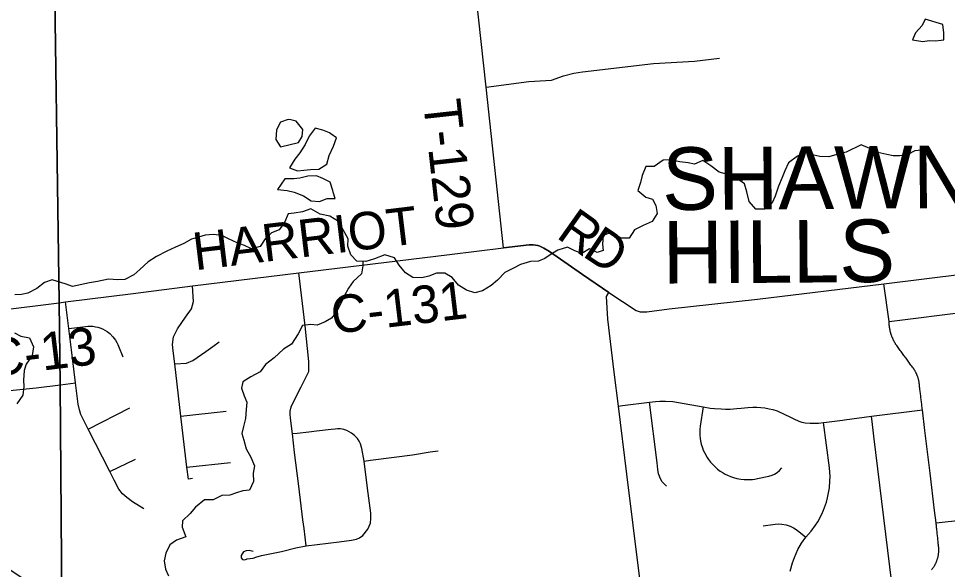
# Model space of a CAD drawing. Extents: x 114604 to 551442, y 316898 to 567001.
# Drawn here: x 157965 to 165392, y 459336 to 463739 of the extents above; entities that cross this region are included whole.
import ezdxf

# ---------------------------------------------------------------- set-up
doc = ezdxf.new("R2010")
doc.units = 0
for name, color, linetype in [('GE_P_Alignment_1000_Cardinal_Points', 7, 'Continuous'), ('GE_P_Alignment_500_Bearings', 7, 'Continuous'), ('GE_P_Alignment_500_Distances', 7, 'Continuous'), ('MT_X_Edge_Line', 7, 'Continuous'), ('PM_P_Cells', 7, 'Continuous'), ('PM_P_CL_Double_Solid', 7, 'Continuous'), ('PM_P_Crosswalk', 7, 'Continuous'), ('RS_Raster1', 7, 'Continuous'), ('SH_Named_Boundary', 7, 'Continuous')]:
    doc.layers.add(name, color=color, linetype=linetype)

msp = doc.modelspace()

# ---------------------------------------------------------------- linework, layer by layer
at = {"layer": 'GE_P_Alignment_1000_Cardinal_Points'}
for p, q in [((164925.3, 461318.4), (164885, 461618.7)), ((164925.3, 461318.4), (165930.1, 461441.8)), ((158299.6, 460811.7), (158418.8, 460827.6)), ((158521.5, 460457.2), (158855.1, 460626.5)), ((164785.3, 460560.3), (165192.3, 460611.7)), ((159261.8, 460560.3), (159624, 460601.1)), ((158694.2, 460118), (158899.5, 460216.5)), ((159308.8, 460153.2), (159659.8, 460191.3))]:
    msp.add_line(p, q, dxfattribs=at)
for points in [[(161842.1, 461905.8), (161704.2, 463190.3), (161624.7, 463923.9), (161532.7, 464678.9)], [(161704.2, 463190.3), (162044.2, 463235.1), (162226.3, 463247.6), (162322.2, 463280.8), (162404.4, 463302.6), (162475.5, 463311.9), (163041, 463379.6), (163370.4, 463399.5), (163570.2, 463423.4)], [(162685.6, 461550.3), (162473.2, 461694), (162210.1, 461878.2), (162165.1, 461904.9), (162132.8, 461919.8), (162115.7, 461925.1), (162098.3, 461928.7), (162080.6, 461930.8), (162047.4, 461930.5), (161842.1, 461905.8)], [(160264, 459524.1), (160249, 459662.5), (160238.7, 459731.1), (160205.6, 460001.4), (160170.9, 460269.2), (160154.1, 460418.7), (160138.1, 460544.9), (160136.2, 460575.5), (160137.4, 460600), (160141.4, 460624.5), (160147, 460642.6), (160225.4, 460794.8), (160286.6, 460918), (160286, 460996.9), (160257.7, 461282.5), (160206.2, 461706.7)], [(159356.2, 460061.2), (159322.5, 460057.5), (159308.8, 460153.2), (159261.8, 460560.3), (159213.6, 460977.8), (159201.1, 461083.1), (159196, 461132.3), (159202.6, 461195.6), (159235, 461259.1), (159299.9, 461351), (159346.3, 461419.3), (159364.6, 461478), (159356.7, 461601.3)], [(163327.9, 456035.6), (163325.4, 456056.5), (163257.6, 456606.1), (163250.5, 456663.5), (163243.2, 456736.2), (163233.1, 456805.1), (163223.7, 456890.7), (163202.8, 457048.1), (163067, 458167.8), (163041.3, 458379.8), (162980.3, 458875.3), (162827.9, 460096.9), (162760.9, 460641.6), (162728.5, 460913.7), (162676.8, 461335.9), (162667.3, 461517.2), (162685.6, 461550.3)], [(158418.8, 460827.6), (158388, 461089.8), (158367.3, 461261.5), (158339.3, 461474.4)], [(158367.3, 461261.5), (158500.8, 461278.6), (158517.7, 461280.1), (158530.9, 461280.5), (158544.1, 461280.2), (158557.2, 461279.2), (158578.9, 461276), (158597.5, 461271.6), (158614.3, 461266.4), (158634.6, 461258.2), (158654.1, 461248.3), (158672.8, 461236.6), (158693.8, 461221.4), (158718.6, 461196), (158729.7, 461182.4), (158739.9, 461168.1), (158751.1, 461149.2), (158758.9, 461133.5), (158764, 461121.3), (158797.7, 461034.6)], [(165266.2, 459332.7), (165268.9, 459336), (165271.6, 459339.4), (165274.2, 459342.8), (165276.7, 459346.3), (165279.2, 459349.8), (165281.7, 459353.4), (165284, 459357), (165286.3, 459360.7), (165288.6, 459364.3), (165290.7, 459368.1), (165292.8, 459371.8), (165294.9, 459375.6), (165296.8, 459379.5), (165298.8, 459383.3), (165300.6, 459387.2), (165302.4, 459391.1), (165304.1, 459395.1), (165305.7, 459399.1), (165307.3, 459403.1), (165308.8, 459407.1), (165310.2, 459411.2), (165311.5, 459415.3), (165312.8, 459419.4), (165314, 459423.6), (165315.2, 459427.7), (165316.3, 459431.9), (165317.3, 459436.1), (165318.2, 459440.3), (165319, 459444.5), (165319.8, 459448.8), (165320.5, 459453), (165321.2, 459457.3), (165321.7, 459461.5), (165322.2, 459465.8), (165322.6, 459470.1), (165322.9, 459474.4), (165323.2, 459478.7), (165323.4, 459483), (165323.5, 459487.3), (165323.5, 459491.6), (165323.5, 459495.9), (165323.4, 459500.3), (165323.2, 459504.6), (165322.9, 459508.9), (165322.6, 459513.1), (165322.2, 459517.4), (165321.7, 459521.7), (165320.7, 459531.5), (165319.6, 459541.3), (165318.6, 459551.1), (165317.6, 459560.9), (165316.6, 459570.8), (165315.5, 459580.6), (165314.5, 459590.4), (165313.5, 459600.2), (165312.5, 459610), (165311.5, 459619.8), (165310.4, 459629.6), (165309.4, 459639.4), (165308.4, 459649.2), (165307.4, 459658.9), (165306.3, 459668.7), (165305.3, 459678.5), (165304.3, 459688.4), (165303.3, 459698.2), (165302.3, 459708), (165289.8, 459805.4), (165254.7, 460105.9), (165212.9, 460446.7), (165192.3, 460611.7), (165191.1, 460621.2), (165190, 460630.7), (165188.8, 460640.2), (165187.7, 460649.8), (165186.6, 460659.3), (165185.4, 460668.8), (165184.3, 460678.4), (165183.1, 460687.9), (165182, 460697.4), (165180.8, 460707), (165179.7, 460716.5), (165178.6, 460726), (165177.4, 460735.5), (165176.2, 460745.1), (165175.1, 460754.6), (165173.9, 460764.2), (165172.8, 460773.7), (165171.7, 460783.2), (165170.5, 460792.7), (165169.4, 460802.3), (165168.2, 460811.8), (165167.9, 460815.9), (165167.5, 460820), (165167.1, 460824.1), (165166.5, 460828.2), (165165.9, 460832.3), (165165.3, 460836.3), (165164.5, 460840.4), (165163.7, 460844.4), (165162.8, 460848.5), (165161.9, 460852.5), (165160.9, 460856.5), (165159.8, 460860.5), (165158.6, 460864.4), (165157.4, 460868.3), (165156.1, 460872.2), (165154.7, 460876.1), (165153.3, 460880), (165151.8, 460883.8), (165150.3, 460887.6), (165148.6, 460891.4), (165146.9, 460895.2), (165145.2, 460898.9), (165143.4, 460902.6), (165141.9, 460906), (165140.3, 460909.3), (165138.7, 460912.7), (165137, 460916), (165135.2, 460919.2), (165133.5, 460922.5), (165131.6, 460925.7), (165129.7, 460928.8), (165127.8, 460932), (165125.8, 460935.1), (165123.7, 460938.2), (165121.6, 460941.2), (165119.4, 460944.2), (165117.2, 460947.2), (165115, 460950.1), (165112.6, 460953), (165106.9, 460960.8), (165101.2, 460968.7), (165095.5, 460976.5), (165089.8, 460984.3), (165084.1, 460992.1), (165078.4, 460999.9), (165072.7, 461007.8), (165067, 461015.6), (165061.3, 461023.4), (165055.6, 461031.2), (165049.8, 461039), (165044.1, 461046.8), (165038.4, 461054.7), (165032.7, 461062.5), (165027, 461070.3), (165021.3, 461078.1), (165015.6, 461085.9), (165009.9, 461093.8), (165004.2, 461101.6), (164998.5, 461109.4), (164992.8, 461117.2), (164987.1, 461125), (164985.4, 461128.5), (164983.6, 461131.2), (164981.2, 461134.2), (164978.4, 461136.8), (164977, 461140.3), (164975.2, 461143.6), (164973.1, 461146.7), (164971.1, 461149.9), (164969.6, 461153.4), (164967.8, 461156.9), (164965.7, 461160.1), (164963.9, 461163.1), (164962.4, 461166.1), (164960.8, 461169.1), (164959.8, 461172.4), (164957.7, 461176.7), (164956.2, 461180), (164954.7, 461183.3), (164953, 461186.5), (164951.3, 461189.6), (164949.9, 461192.6), (164948.5, 461197), (164946.9, 461201.3), (164945.1, 461205.5), (164935.7, 461240.1), (164934.3, 461247.6), (164932.9, 461255), (164931.3, 461262.4), (164929.6, 461269.9), (164928.8, 461279.6), (164927.9, 461289.3), (164927.1, 461299), (164926.2, 461308.7), (164925.3, 461318.4)], [(159213.6, 460977.8), (159307.2, 460985.5), (159358.7, 461004.6), (159461.2, 461078), (159517.2, 461118.2), (159568.5, 461153.7)], [(158310.8, 459054), (158188.7, 459137.4), (157890.6, 459335.4), (157831.5, 459378.7), (157789.7, 459420.6), (157752.8, 459477.9), (157727.4, 459539.1), (157711, 459686.8), (157699.4, 459801), (157668.2, 460031.9), (157632.4, 460206.3), (157603.9, 460444), (157607.2, 460511.2), (157622.9, 460567.6), (157635.5, 460602.5), (157658.1, 460643.4), (157684.7, 460676.4), (157735.1, 460715.6), (157772.8, 460736.7), (157816.5, 460751), (157894.9, 460764.5), (158105, 460786.4), (158299.6, 460811.7)], [(158967.2, 459819.5), (158876.3, 459876.4), (158830, 459909.8), (158796, 459940.5), (158765.6, 459976.7), (158727.9, 460049.1), (158694.2, 460118), (158521.5, 460457.2), (158463.7, 460575.3), (158451, 460611), (158442.1, 460656.9), (158418.8, 460827.6)], [(162760.9, 460641.6), (162795.3, 460645.8), (163010.5, 460672.1), (163057.1, 460677.6), (163091.8, 460680.1), (163138.2, 460680.6), (163196, 460676.7), (163241.9, 460670), (163440, 460634.2), (163495.1, 460625.6), (163530.4, 460621.7), (163583.4, 460618.2), (163618.8, 460617.3), (163654.2, 460617.7), (163707.1, 460620.6), (163742.2, 460624.1), (163795.1, 460630.4), (163837.3, 460632.7), (163869, 460632.5), (163900.7, 460630.6), (163932.2, 460627.1), (163967.4, 460620), (163995, 460612.9), (164030.6, 460602.3), (164092.5, 460574.4), (164131.1, 460555.9), (164164.7, 460538.7), (164204.7, 460521.6), (164227.3, 460513.7), (164253.6, 460508), (164294, 460504.2), (164361.8, 460505.3), (164400.2, 460509.7), (164403.9, 460510.1), (164554.3, 460528.9), (164568.5, 460530.8), (164785.3, 460560.3)], [(163144.9, 460001.8), (163132, 460013.4), (163112.4, 460036.2), (163095.5, 460064.8), (163088.8, 460080.8), (163082.8, 460100.5), (163077.3, 460135.3), (163070.6, 460188.7), (163010.5, 460672.1)], [(163440, 460634.2), (163414.4, 460481.4), (163411.9, 460455.2), (163411.4, 460422.4), (163412, 460409.3), (163414.6, 460383.1), (163417.7, 460363.6), (163423.5, 460337.9), (163433.3, 460306.5), (163440.4, 460288), (163451.5, 460264.1), (163471.1, 460229.7), (163482.2, 460213.3), (163498.3, 460192.4), (163520.5, 460167.9), (163539.6, 460149.7), (163554.8, 460137), (163576.1, 460121.2), (163598.3, 460107), (163615.6, 460097.3), (163633.4, 460088.5), (163657.8, 460078.4), (163682.7, 460069.8), (163708.2, 460063), (163740.6, 460057.1), (163766.8, 460054.3), (163799.7, 460053.4), (163832.4, 460055.3), (163852, 460057.8), (163874.6, 460062), (163963.7, 460081.4), (163991, 460089.6), (164008.4, 460097.4), (164030.1, 460110.6), (164049.7, 460126.6), (164068.8, 460147.7)], [(164948.5, 459224.9), (164804.7, 460401.8), (164793.3, 460493), (164785.3, 460560.3)], [(159861.7, 459432.8), (159906.5, 459447.4), (160065.9, 459479.9), (160180.8, 459506.9), (160264, 459524.1), (160528.6, 459557.2), (160628.2, 459569.6), (160667.5, 459577.4), (160691.7, 459588.7), (160717.5, 459606.1), (160758.7, 459658.4), (160777.7, 459704.4), (160782.8, 459741.6), (160780.4, 459784.1), (160755.3, 459985.1), (160727.1, 460199.6), (160708.8, 460303.4), (160698.2, 460339.2), (160687.5, 460361.8), (160674.8, 460382.3), (160651.4, 460406.5), (160627.6, 460425.3), (160590.1, 460446.6), (160565.1, 460454.2), (160539.1, 460458.9), (160513.9, 460459.6), (160495.4, 460457.4), (160464.4, 460454.4), (160346.8, 460439.5), (160284.7, 460432.7), (160191.4, 460422), (160154.1, 460418.7)], [(164135.2, 459321.2), (164152.8, 459388.2), (164168.3, 459431.6), (164196.9, 459494.4), (164225.5, 459544.2), (164261.2, 459592.7), (164302.5, 459642.3), (164336.9, 459688.1), (164355.6, 459717.1), (164388.4, 459777.7), (164402.5, 459809.3), (164425.6, 459874.3), (164434.7, 459907.7), (164449, 459986.9), (164453.3, 460044.2), (164453.6, 460078.6), (164448.7, 460147.5), (164400.2, 460509.7)], [(160727.1, 460199.6), (160780.1, 460208.1), (160968.4, 460231.8), (161113.5, 460250.5), (161256.4, 460274.8), (161320, 460283.2)], [(165302.3, 459708), (165373.9, 459717.1), (165523.6, 459733.1)], [(163918.5, 459685.1), (164014.6, 459696.9), (164042.8, 459698.8), (164068.5, 459697.5), (164102.4, 459691.5), (164135.1, 459680.7), (164162.3, 459667.5), (164191.3, 459648.3), (164261.2, 459592.7)], [(159839.4, 459478.3), (159807.3, 459485.5), (159783.7, 459484.3), (159763.5, 459475.6), (159752.3, 459460.3), (159744.4, 459446.5), (159743.5, 459429.4), (159755.3, 459414.5), (159774.6, 459412.5), (159791.7, 459420.1), (159841.8, 459426.3), (159861.7, 459432.8)]]:
    msp.add_lwpolyline(points, dxfattribs=at)
at = {"layer": 'GE_P_Alignment_500_Bearings'}
msp.add_line((156847.4, 461283), (158290.4, 461467.8), dxfattribs=at)
for points in [[(158290.4, 461467.8), (158339.3, 461474.4), (158881.4, 461542.4), (159356.7, 461601.3), (160206.2, 461706.7), (160996, 461803.1), (161411.8, 461853.7), (161842.1, 461905.8)], [(161842.1, 461905.8), (162047.4, 461930.5), (162080.6, 461930.8), (162098.3, 461928.7), (162115.7, 461925.1), (162132.8, 461919.8), (162165.1, 461904.9), (162210.1, 461878.2), (162473.2, 461694), (162685.6, 461550.3)], [(162685.6, 461550.3), (162902.9, 461405.5), (162936, 461393.4), (162989.5, 461393.8), (163168.6, 461419.8), (163872.6, 461497), (164885, 461618.7), (166153.9, 461775.4)]]:
    msp.add_lwpolyline(points, dxfattribs=at)
at = {"layer": 'GE_P_Alignment_500_Distances'}
for points in [[(144312.2, 469982.2), (148337.1, 470658.6), (149799.6, 470908.6), (149663.7, 471941.6), (149689.2, 471942.5), (150808.2, 472068.2), (155059.5, 472565.7), (158050.7, 472860.5), (158109.6, 471910), (158204.2, 467282.5), (158244.8, 464651.1), (158289.2, 461470.7), (158298.4, 460814.5), (158309.6, 459056.8), (158310.2, 458625), (158367.1, 458020), (158383.2, 457785.9), (158395, 457644.1), (158367.1, 455454), (158366.4, 455400.6), (158367, 455348.9), (158371.8, 455017.9), (158404.1, 452870.8), (158333.6, 448459.5)], [(158367.1, 455454), (158395, 457644.1), (158383.2, 457785.9), (158367.1, 458020), (158310.2, 458625), (158309.6, 459056.8), (158298.4, 460814.5), (158289.2, 461470.7), (158244.8, 464651.1)]]:
    msp.add_lwpolyline(points, dxfattribs=at)
at = {"layer": 'MT_X_Edge_Line'}
for points in [[(165214.2, 463734.9), (165190.4, 463682.7), (165136.5, 463624.3), (165112.7, 463568.1), (165195, 463554.5), (165247.1, 463562.7), (165297.2, 463560.9), (165342.2, 463566.6)], [(165342.2, 463566.6), (165363.3, 463569.2), (165365.1, 463625.3), (165354.8, 463691.4), (165214.2, 463734.9)], [(160140.8, 462928.2), (160120.3, 462933.2), (160058.3, 462910.9), (160026.5, 462848.7), (160020.8, 462772.5), (160059.1, 462712.5)], [(160059.1, 462712.5), (160203.3, 462747.2), (160231.1, 462797.5), (160238.9, 462851.6), (160184.5, 462917.5), (160140.8, 462928.2)], [(160461, 462817.9), (160451.5, 462824.5), (160397.3, 462846.3), (160335.1, 462862), (160289.3, 462797.7), (160255.5, 462733.4), (160213.7, 462665.1), (160173.8, 462614.9), (160130, 462544.5)], [(160130, 462544.5), (160194.3, 462522.8), (160244.4, 462527), (160298.5, 462533.3), (160366.6, 462535.6), (160430.6, 462573.9), (160448.3, 462644.1), (160482, 462718.4), (160505.8, 462786.6), (160461, 462817.9)], [(160481.3, 462352.3), (160477.6, 462365.7), (160455.2, 462431.7), (160397, 462461.5), (160346.8, 462481.4), (160278.6, 462479.1), (160214.6, 462462.7), (160164.5, 462456.5), (160094.3, 462458.2), (160034.5, 462373.8)], [(160034.5, 462373.8), (160112.8, 462364.1), (160169, 462350.3), (160243.2, 462322.6), (160305.6, 462282.8), (160369.7, 462277.1), (160431.8, 462301.4), (160495.9, 462299.7), (160481.3, 462352.3)]]:
    msp.add_lwpolyline(points, dxfattribs=at)
at = {"layer": 'PM_P_Cells'}
for points in [[(165428.6, 462397.3), (165362.2, 462445.1), (165313.8, 462511), (165307.6, 462561.1), (165285.2, 462627.1), (165214.8, 462688.9), (165132.7, 462680.5), (165076.7, 462652.2), (165010.6, 462641.9), (164958.4, 462641.7), (164908.3, 462651.5), (164836, 462669.2), (164771.8, 462699), (164703.5, 462730.8), (164583.5, 462670.1), (164507.4, 462651.8), (164443.3, 462633.5), (164373.1, 462635.2), (164323, 462647), (164254.7, 462668.7), (164194.7, 462638.4), (164122.8, 462586), (164091, 462521.7), (164071.2, 462469.5), (164041.4, 462399.2), (164013.7, 462319), (163991.9, 462264.8), (163930, 462214.4), (163859.8, 462216.1), (163807.4, 462276), (163789.1, 462354.1), (163770.7, 462418.1), (163704.4, 462461.9), (163636.1, 462493.7), (163565.9, 462511.4), (163499.5, 462561.2), (163437.2, 462605), (163369.1, 462574.7), (163319, 462584.5), (163252.8, 462594.2), (163174.5, 462609.9), (163118.4, 462605.7), (163048.5, 462555.2), (162980.3, 462557), (162950.6, 462484.7), (162938.8, 462428.5), (162917, 462364.3), (162981.4, 462312.5), (163033.6, 462294.7), (163059.9, 462244.7), (163070.2, 462180.6), (163032.4, 462116.3), (162958.4, 462085.9), (162890.4, 462049.6), (162846.6, 461983.2), (162780.4, 461982.9), (162710, 462032.7), (162640, 462004.4), (162634.3, 461936.2), (162640.5, 461886.1), (162590.5, 461867.9), (162530.2, 461897.7), (162468.2, 461861.3), (162414, 461881.1), (162353.8, 461912.9), (162275.7, 461888.6), (162223.7, 461854.3), (162171.8, 461820), (162121.7, 461799.7), (162057.6, 461797.4), (161979.5, 461773), (161923.5, 461742.7), (161853.5, 461708.4), (161793.7, 461648), (161743.7, 461605.7), (161675.8, 461561.3), (161613.7, 461547), (161547.5, 461566.7)], [(161547.5, 461566.7), (161483.2, 461606.5), (161430.8, 461668.5), (161374.5, 461704.3), (161306.3, 461704), (161246.3, 461679.7), (161188.2, 461665.4), (161118.1, 461669.1), (161059.8, 461706.9), (161007.4, 461768.8), (160971, 461826.8), (160892.8, 461850.5), (160810.7, 461818.1), (160740.7, 461795.7), (160670.5, 461799.4), (160622.2, 461849.3), (160597.8, 461919.4), (160599.5, 461977.5), (160561.1, 462049.5), (160522.8, 462117.4), (160452.4, 462159.2), (160376.2, 462174.9), (160301.8, 462218.7), (160235.8, 462194.3), (160169.7, 462184), (160119.6, 462177.8), (160089.8, 462107.5), (160048, 462049.2), (159988, 462026.9), (159936, 461978.6), (159896.2, 461916.3), (159828.2, 461898), (159769.9, 461925.8), (159711.7, 461945.6), (159643.4, 461979.4), (159589.2, 462005.2), (159521, 462012.9), (159456.9, 462006.6), (159402.8, 461992.3), (159346.8, 461976.1), (159284.8, 461941.7), (159218.8, 461911.4), (159150.7, 461879), (159068.7, 461836.6), (159000.8, 461794.2), (158934.9, 461731.8), (158885, 461691.5), (158813, 461653.1), (158758.9, 461650.9), (158684.7, 461656.6), (158596.6, 461636.2), (158532.5, 461625.9), (158396.3, 461597.2), (158344.1, 461617), (158232.1, 461651)], [(160717.2, 461797), (160718.8, 461761.6), (160707, 461699.4), (160639.1, 461637), (160603.3, 461584.7), (160569.5, 461520.4), (160543.7, 461466.2), (160505.9, 461395.9), (160466, 461343.6), (160416, 461315.3), (160352, 461289), (160301.9, 461292.8), (160233.8, 461284.5), (160200, 461218.2), (160146.2, 461135.8), (160084.3, 461095.4), (160008.4, 461027), (159938.5, 460972.6), (159896.6, 460914.3), (159820.6, 460875.9), (159758.7, 460835.5), (159746.9, 460783.3), (159769.2, 460723.3), (159789.5, 460671.3), (159785.7, 460615.1), (159780, 460541), (159764.3, 460476.8), (159750.5, 460422.6), (159764.7, 460368.5), (159785.1, 460300.5), (159821.5, 460232.5), (159851.8, 460164.5), (159840.1, 460104.3), (159844.4, 460038.2), (159810.6, 459969.9), (159758.5, 459963.6), (159706.5, 459947.4), (159654.4, 459929.1), (159590.3, 459926.8), (159520.3, 459892.4), (159450.1, 459892.1), (159380.2, 459833.7), (159336.4, 459781.4), (159276.5, 459723), (159272.7, 459672.9), (159301.1, 459596.8), (159227.1, 459570.5), (159175.1, 459532.2), (159141.3, 459465.9), (159127.6, 459403.7), (159139.9, 459337.6), (159162.2, 459283.6)], [(158232.1, 461651), (158173, 461629.7), (158111.2, 461581.2), (158039.2, 461544.8), (157987.2, 461534.5), (157935.1, 461530.2)], [(157932.7, 461227.5), (157982.9, 461199.8), (158053.1, 461186.1), (158083.6, 461114.1), (158073.9, 461045.9), (158026.2, 460977.5), (158008.4, 460925.3), (158004.8, 460847.1), (158007.1, 460797), (157999.5, 460728.8), (157949.7, 460658.4)]]:
    msp.add_lwpolyline(points, dxfattribs=at)
at = {"layer": 'RS_Raster1'}
for points in [[(157971.2, 479550), (158050.7, 472860.5), (158109.6, 471910), (158204.2, 467282.5), (158244.8, 464651.1), (158289.2, 461470.7), (158298.4, 460814.5), (158309.6, 459056.8), (158310.2, 458625), (158367.1, 458020), (158383.2, 457785.9), (158395, 457644.1), (158367.1, 455454), (158366.4, 455400.6), (158367, 455348.9), (158371.8, 455017.9), (158404.1, 452870.8), (158333.6, 448459.5)], [(158367.1, 455454), (158395, 457644.1), (158383.2, 457785.9), (158367.1, 458020), (158310.2, 458625), (158309.6, 459056.8), (158298.4, 460814.5), (158289.2, 461470.7), (158244.8, 464651.1)]]:
    msp.add_lwpolyline(points, dxfattribs=at)

# ---------------------------------------------------------------- texts
at = {"layer": 'PM_P_CL_Double_Solid'}
for s, rotation, p in [('HARRIOT', 6.92314, (159376.7, 461726.1)), ('R', 324.65646, (162255.6, 461993.4)), ('D', 326.31581, (162464.3, 461845.5)), ('C-131', 6.75221, (160480.7, 461217.4)), ('C-13', 6.94221, (157737, 460873.5))]:
    msp.add_text(s, height=300, rotation=rotation, dxfattribs=at).set_placement(p)
at = {"layer": 'PM_P_Crosswalk'}
msp.add_text('T-129', height=300, rotation=276.31848, dxfattribs=at).set_placement((161198.6, 463077.5))
at = {"layer": 'SH_Named_Boundary'}
for s, p in [('SHAWNEE', (163112.5, 462208.1)), ('HILLS', (163116.7, 461620.5))]:
    msp.add_text(s, height=500.01, rotation=0.41241, dxfattribs=at).set_placement(p)

doc.saveas('drawing.dxf')
